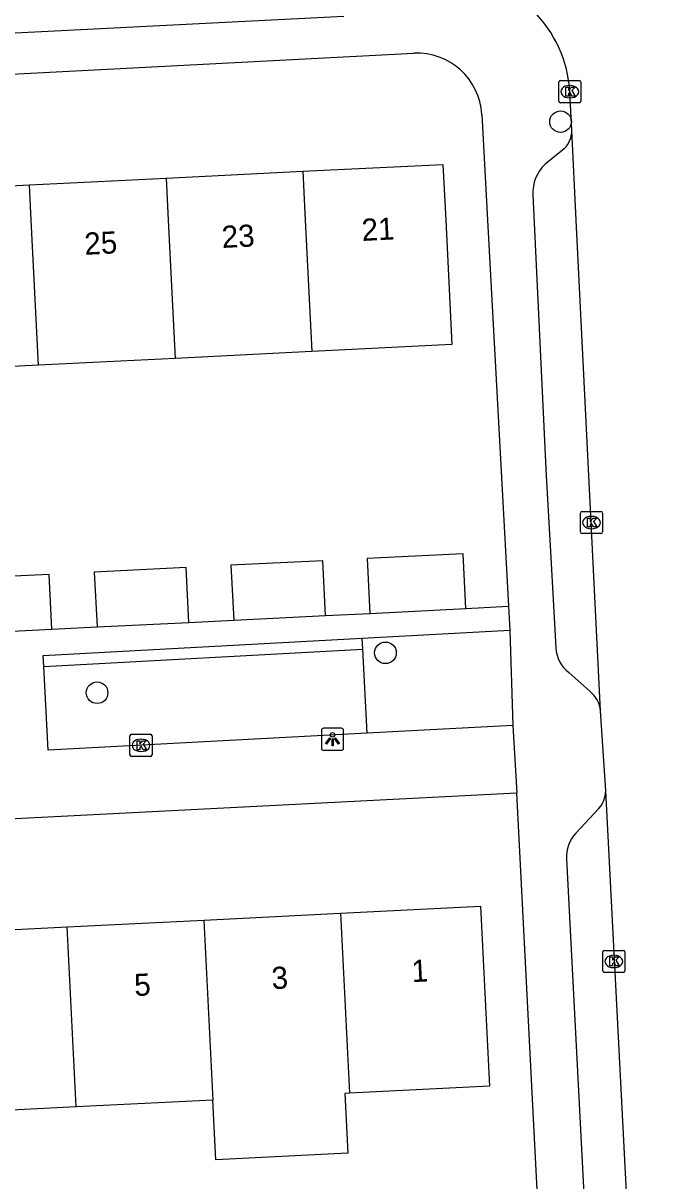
# Model space of a CAD drawing. Extents: x 161084 to 161928, y 385355 to 386522.
# Drawn here: x 161379.1 to 161407.8, y 385956.6 to 386008.9 of the extents above; entities that cross this region are included whole.
import ezdxf

# ---------------------------------------------------------------- set-up
doc = ezdxf.new("R2010")
doc.units = 0
for name, color, linetype in [('IMGEO_Boom', 7, 'Continuous'), ('IMGEO_Groenvoorziening', 7, 'Continuous'), ('IMGEO_Haag', 7, 'Continuous'), ('IMGEO_Kolk', 7, 'Continuous'), ('IMGEO_Lichtpunt', 7, 'Continuous'), ('IMGEO_Pand', 7, 'Continuous'), ('IMGEO_Pand_nummerreeks', 7, 'Continuous'), ('IMGEO_Rijbaan_lokaal_open', 7, 'Continuous'), ('IMGEO_Voetpad_open', 7, 'Continuous')]:
    doc.layers.add(name, color=color, linetype=linetype)

msp = doc.modelspace()

# ---------------------------------------------------------------- linework, layer by layer
at = {"layer": 'IMGEO_Boom'}
for centre in [(161403.448, 386004.449), (161395.527, 385980.437), (161382.484, 385978.634)]:
    msp.add_circle(centre, 0.489, dxfattribs=at)
at = {"layer": 'IMGEO_Groenvoorziening'}
msp.add_lwpolyline([(161394.707, 385976.798), (161394.507, 385980.603)], dxfattribs=at)
at = {"layer": 'IMGEO_Haag'}
for points in [[(161394.507, 385980.603), (161394.48, 385981.102)], [(161380.077, 385979.817), (161394.507, 385980.603)]]:
    msp.add_lwpolyline(points, dxfattribs=at)
at = {"layer": 'IMGEO_Kolk'}
for p, q in [((161403.443, 386006.305), (161404.295, 386006.305)), ((161403.368, 386005.379), (161403.368, 386006.231)), ((161403.856, 386006.085), (161403.881, 386006.085)), ((161404.369, 386006.231), (161404.369, 386005.379)), ((161404.295, 386005.305), (161403.443, 386005.305)), ((161403.879, 386005.525), (161403.854, 386005.525)), ((161404.347, 385985.9), (161404.347, 385986.752)), ((161404.422, 385986.826), (161405.274, 385986.826)), ((161404.835, 385986.606), (161404.86, 385986.606)), ((161405.348, 385986.752), (161405.348, 385985.9)), ((161404.858, 385986.046), (161404.833, 385986.046)), ((161405.274, 385985.826), (161404.422, 385985.826)), ((161383.971, 385975.83), (161383.971, 385976.682)), ((161384.046, 385976.756), (161384.898, 385976.756)), ((161384.459, 385976.536), (161384.484, 385976.536)), ((161384.972, 385976.682), (161384.972, 385975.83)), ((161384.482, 385975.976), (161384.457, 385975.976)), ((161384.898, 385975.756), (161384.046, 385975.756)), ((161405.358, 385966.061), (161405.358, 385966.913)), ((161405.433, 385966.987), (161406.285, 385966.987)), ((161405.846, 385966.767), (161405.871, 385966.767)), ((161406.359, 385966.913), (161406.359, 385966.061)), ((161405.869, 385966.207), (161405.844, 385966.207)), ((161406.285, 385965.987), (161405.433, 385965.987))]:
    msp.add_line(p, q, dxfattribs=at)
for points in [[(161403.443, 386006.305), (161404.295, 386006.305)], [(161403.368, 386005.379), (161403.368, 386006.231)], [(161403.689, 386006.005), (161403.812, 386006.005), (161403.812, 386005.854), (161403.942, 386006.005), (161404.106, 386006.005), (161403.96, 386005.854), (161404.113, 386005.605), (161403.961, 386005.605), (161403.876, 386005.769), (161403.812, 386005.702), (161403.812, 386005.605), (161403.689, 386005.605), (161403.689, 386006.005)], [(161404.369, 386006.231), (161404.369, 386005.379)], [(161404.295, 386005.305), (161403.443, 386005.305)], [(161404.347, 385985.9), (161404.347, 385986.752)], [(161404.422, 385986.826), (161405.274, 385986.826)], [(161404.668, 385986.526), (161404.791, 385986.526), (161404.791, 385986.375), (161404.921, 385986.526), (161405.085, 385986.526), (161404.939, 385986.375), (161405.092, 385986.126), (161404.94, 385986.126), (161404.855, 385986.29), (161404.791, 385986.223), (161404.791, 385986.126), (161404.668, 385986.126), (161404.668, 385986.526)], [(161405.348, 385986.752), (161405.348, 385985.9)], [(161405.274, 385985.826), (161404.422, 385985.826)], [(161383.971, 385975.83), (161383.971, 385976.682)], [(161384.046, 385976.756), (161384.898, 385976.756)], [(161384.972, 385976.682), (161384.972, 385975.83)], [(161384.292, 385976.456), (161384.415, 385976.456), (161384.415, 385976.305), (161384.545, 385976.456), (161384.709, 385976.456), (161384.563, 385976.305), (161384.716, 385976.056), (161384.564, 385976.056), (161384.479, 385976.22), (161384.415, 385976.153), (161384.415, 385976.056), (161384.292, 385976.056), (161384.292, 385976.456)], [(161384.898, 385975.756), (161384.046, 385975.756)], [(161405.358, 385966.061), (161405.358, 385966.913)], [(161405.433, 385966.987), (161406.285, 385966.987)], [(161405.679, 385966.687), (161405.802, 385966.687), (161405.802, 385966.536), (161405.932, 385966.687), (161406.096, 385966.687), (161405.95, 385966.536), (161406.103, 385966.287), (161405.951, 385966.287), (161405.866, 385966.451), (161405.802, 385966.384), (161405.802, 385966.287), (161405.679, 385966.287), (161405.679, 385966.687)], [(161406.359, 385966.913), (161406.359, 385966.061)], [(161406.285, 385965.987), (161405.433, 385965.987)]]:
    msp.add_lwpolyline(points, dxfattribs=at)
for centre, start, end in [((161403.445, 386006.229), 91.552, 178.448), ((161403.445, 386006.229), 91.552, 178.448), ((161404.293, 386006.229), 1.552, 88.448), ((161404.293, 386006.229), 1.552, 88.448), ((161403.445, 386005.381), 181.552, 268.448), ((161403.445, 386005.381), 181.552, 268.448), ((161404.293, 386005.381), 271.552, 358.448), ((161404.293, 386005.381), 271.552, 358.448), ((161404.424, 385986.75), 91.552, 178.448), ((161404.424, 385986.75), 91.552, 178.448), ((161405.272, 385986.75), 1.552, 88.448), ((161405.272, 385986.75), 1.552, 88.448), ((161404.424, 385985.902), 181.552, 268.448), ((161404.424, 385985.902), 181.552, 268.448), ((161405.272, 385985.902), 271.552, 358.448), ((161405.272, 385985.902), 271.552, 358.448), ((161384.048, 385976.68), 91.552, 178.448), ((161384.048, 385976.68), 91.552, 178.448), ((161384.896, 385976.68), 1.552, 88.448), ((161384.896, 385976.68), 1.552, 88.448), ((161384.048, 385975.832), 181.552, 268.448), ((161384.048, 385975.832), 181.552, 268.448), ((161384.896, 385975.832), 271.552, 358.448), ((161384.896, 385975.832), 271.552, 358.448), ((161405.435, 385966.911), 91.552, 178.448), ((161405.435, 385966.911), 91.552, 178.448), ((161406.283, 385966.911), 1.552, 88.448), ((161406.283, 385966.911), 1.552, 88.448), ((161405.435, 385966.063), 181.552, 268.448), ((161405.435, 385966.063), 181.552, 268.448), ((161406.283, 385966.063), 271.552, 358.448), ((161406.283, 385966.063), 271.552, 358.448)]:
    msp.add_arc(centre, 0.0765, start, end, dxfattribs=at)
for centre, major_axis, ratio, start_param, end_param in [((161403.855, 386005.805), (-0.387, 0.002), 0.722429, 4.712389, 7.853982), ((161403.88, 386005.805), (-0.39, 0.002), 0.717154, 1.570796, 4.712389), ((161404.834, 385986.326), (-0.387, 0.002), 0.722429, 4.712389, 7.853982), ((161404.859, 385986.326), (-0.39, 0.002), 0.717154, 1.570796, 4.712389), ((161384.458, 385976.256), (-0.387, 0.002), 0.722429, 4.712389, 7.853982), ((161384.483, 385976.256), (-0.39, 0.002), 0.717154, 1.570796, 4.712389), ((161405.845, 385966.487), (-0.387, 0.002), 0.722429, 4.712389, 7.853982), ((161405.87, 385966.487), (-0.39, 0.002), 0.717154, 1.570796, 4.712389)]:
    msp.add_ellipse(centre, major_axis=major_axis, ratio=ratio, start_param=start_param, end_param=end_param, dxfattribs=at)
at = {"layer": 'IMGEO_Lichtpunt'}
for p, q in [((161393.537, 385977.028), (161392.729, 385977.028)), ((161393.537, 385977.028), (161392.729, 385977.028)), ((161392.635, 385976.933), (161392.635, 385976.126)), ((161392.635, 385976.933), (161392.635, 385976.126)), ((161393.631, 385976.126), (161393.631, 385976.933)), ((161393.631, 385976.126), (161393.631, 385976.933)), ((161392.729, 385976.032), (161393.537, 385976.032)), ((161392.729, 385976.032), (161393.537, 385976.032))]:
    msp.add_line(p, q, dxfattribs=at)
for points in [[(161393.009, 385976.597), (161393.048, 385976.569), (161392.86, 385976.307), (161392.822, 385976.334), (161393.009, 385976.597)], [(161393.111, 385976.549), (161393.158, 385976.549), (161393.158, 385976.227), (161393.111, 385976.227), (161393.111, 385976.549)], [(161393.221, 385976.569), (161393.259, 385976.596), (161393.446, 385976.334), (161393.407, 385976.306), (161393.221, 385976.569)]]:
    msp.add_lwpolyline(points, dxfattribs=at)
msp.add_circle((161393.134, 385976.731), 0.0994, dxfattribs=at)
for centre, start, end in [((161392.729, 385976.933), 90, 180), ((161392.729, 385976.933), 90, 180), ((161393.537, 385976.933), 0, 90), ((161393.537, 385976.933), 0, 90), ((161392.729, 385976.126), 180, 270), ((161392.729, 385976.126), 180, 270), ((161393.537, 385976.126), 270, 0), ((161393.537, 385976.126), 270, 360)]:
    msp.add_arc(centre, 0.0946, start, end, dxfattribs=at)
at = {"layer": 'IMGEO_Pand'}
for points in [[(161385.606, 386001.895), (161391.789, 386002.204)], [(161391.789, 386002.204), (161398.129, 386002.52), (161398.255, 386000), (161398.536, 385994.371), (161392.196, 385994.055)], [(161391.789, 386002.204), (161391.899, 386000), (161392.196, 385994.055)], [(161373.242, 386001.278), (161379.424, 386001.587)], [(161379.424, 386001.587), (161385.606, 386001.895)], [(161379.831, 385993.438), (161379.503, 386000), (161379.424, 386001.587)], [(161385.606, 386001.895), (161385.701, 386000), (161386.013, 385993.746)], [(161386.013, 385993.746), (161379.831, 385993.438)], [(161392.196, 385994.055), (161386.013, 385993.746)], [(161379.831, 385993.438), (161373.649, 385993.129)], [(161399.167, 385982.438), (161399.043, 385984.919), (161394.701, 385984.702), (161394.825, 385982.221)], [(161392.821, 385982.121), (161392.697, 385984.602), (161388.54, 385984.395), (161388.664, 385981.913)], [(161380.442, 385981.503), (161380.318, 385983.985), (161376.154, 385983.777), (161376.278, 385981.295)], [(161386.631, 385981.812), (161386.508, 385984.294), (161382.358, 385984.087), (161382.482, 385981.605)], [(161394.825, 385982.221), (161399.167, 385982.438)], [(161382.482, 385981.605), (161386.631, 385981.812)], [(161388.664, 385981.913), (161392.821, 385982.121)], [(161376.278, 385981.295), (161380.442, 385981.503)], [(161387.311, 385968.358), (161393.493, 385968.669)], [(161393.493, 385968.669), (161399.832, 385968.987), (161400.241, 385960.848), (161393.902, 385960.53)], [(161393.493, 385968.669), (161393.902, 385960.53)], [(161381.129, 385968.048), (161387.311, 385968.358)], [(161387.311, 385968.358), (161387.72, 385960.219)], [(161374.947, 385967.737), (161381.129, 385968.048)], [(161381.538, 385959.909), (161381.129, 385968.048)], [(161393.902, 385960.53), (161393.697, 385960.52), (161393.832, 385957.821), (161387.855, 385957.521), (161387.72, 385960.219)], [(161381.538, 385959.909), (161375.356, 385959.598)], [(161387.72, 385960.219), (161381.538, 385959.909)]]:
    msp.add_lwpolyline(points, dxfattribs=at)
at = {"layer": 'IMGEO_Rijbaan_lokaal_open'}
for points in [[(161403.956, 386004.062), (161403.87, 386005.802)], [(161405.253, 385977.812), (161404.156, 386000), (161403.956, 386004.062)], [(161405.49, 385974.198), (161405.253, 385977.812)], [(161407.759, 385930.285), (161405.49, 385974.198)]]:
    msp.add_lwpolyline(points, dxfattribs=at)
msp.add_arc((161398.276, 386005.461), 5.604, 3.4878, 45.7615, dxfattribs=at)
at = {"layer": 'IMGEO_Voetpad_open'}
for points in [[(161339.524, 386006.477), (161393.649, 386009.211)], [(161333.926, 386001.453), (161333.937, 386001.717), (161333.971, 386001.979), (161334.029, 386002.237), (161334.109, 386002.488), (161334.212, 386002.731), (161334.336, 386002.964), (161334.48, 386003.186), (161334.644, 386003.393), (161334.825, 386003.585), (161335.022, 386003.76), (161335.235, 386003.916), (161335.461, 386004.053), (161335.698, 386004.17), (161335.944, 386004.264), (161336.198, 386004.337), (161336.457, 386004.386), (161336.72, 386004.412), (161396.816, 386007.539)], [(161399.882, 386004.778), (161400.142, 386000), (161401.091, 385982.539)], [(161403.618, 386003.219), (161402.75, 386002.527)], [(161402.197, 386001.138), (161402.8, 385988.445), (161403.005, 385984.739), (161403.237, 385980.657)], [(161392.821, 385982.121), (161394.825, 385982.221)], [(161399.167, 385982.438), (161401.091, 385982.539)], [(161401.091, 385982.539), (161401.152, 385981.465)], [(161386.631, 385981.812), (161388.664, 385981.913)], [(161380.442, 385981.503), (161382.482, 385981.605)], [(161394.48, 385981.102), (161401.152, 385981.465)], [(161401.152, 385981.465), (161401.297, 385977.146)], [(161380.077, 385979.817), (161380.051, 385980.316), (161394.48, 385981.102)], [(161394.707, 385976.798), (161380.276, 385976.036), (161380.077, 385979.817)], [(161403.819, 385979.546), (161404.768, 385978.7)], [(161401.297, 385977.146), (161394.707, 385976.798)], [(161401.297, 385977.146), (161401.475, 385974.097)], [(161401.475, 385974.097), (161335.484, 385970.716)], [(161402.755, 385949.101), (161401.475, 385974.097)], [(161405.174, 385973.393), (161404.143, 385972.285)], [(161403.718, 385971.115), (161404.566, 385954.806), (161404.763, 385951.02), (161405.741, 385933.382)]]:
    msp.add_lwpolyline(points, dxfattribs=at)
for centre, radius, start, end in [((161396.963, 386004.62), 2.923, 3.1066, 92.886), ((161402.755, 386004.054), 1.201, 315.9423, 0.3612), ((161403.989, 386001.229), 1.794, 133.6694, 182.9128), ((161404.734, 385980.733), 1.498, 182.9075, 232.3883), ((161403.989, 385977.698), 1.27, 5.1597, 52.1245), ((161404.303, 385974.2), 1.187, 317.2135, 359.9219), ((161405.315, 385971.197), 1.6, 137.137, 182.9361)]:
    msp.add_arc(centre, radius, start, end, dxfattribs=at)

# ---------------------------------------------------------------- texts
at = {"layer": 'IMGEO_Pand_nummerreeks'}
for s, rotation, p in [('21', 2.857, (161394.473, 385999.054)), ('25', 2.857, (161381.933, 385998.427)), ('23', 2.857, (161388.147, 385998.737)), ('1', 2.8748, (161396.729, 385965.547)), ('3', 2.8762, (161390.402, 385965.229)), ('5', 2.8748, (161384.189, 385964.917))]:
    msp.add_text(s, height=1, rotation=rotation, dxfattribs=at).set_placement(p)

doc.saveas('drawing.dxf')
